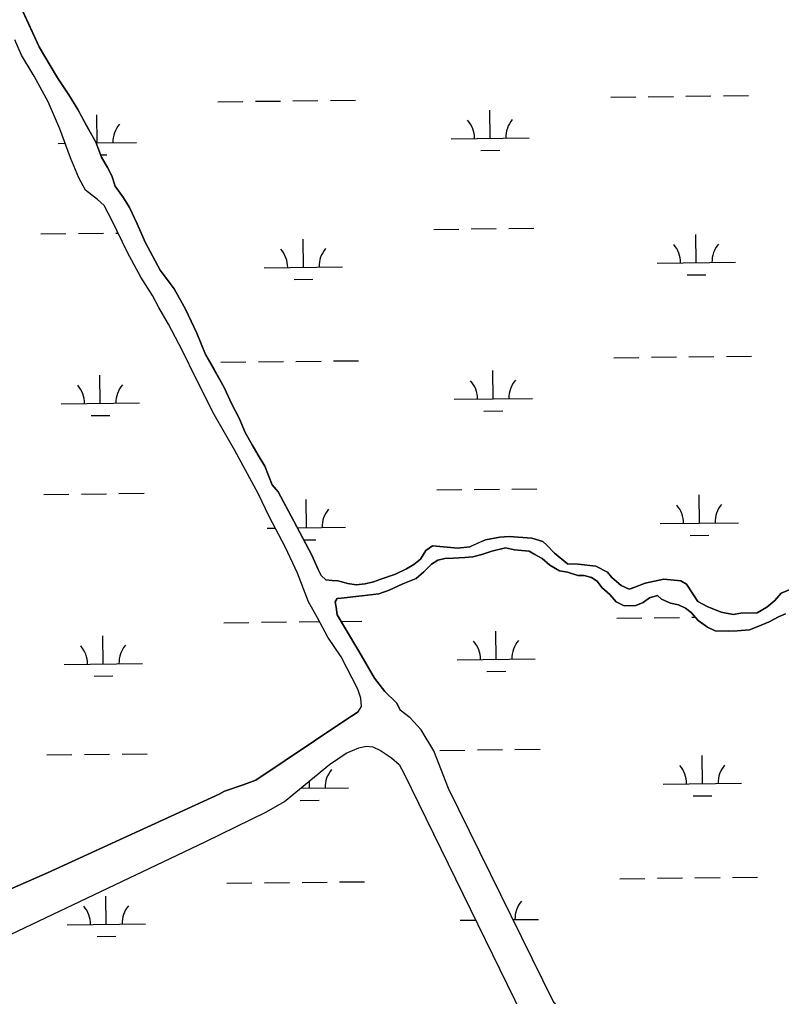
# Model space of a CAD drawing. Extents: x 3684037 to 3722149, y 433263 to 459021.
# Drawn here: x 3717005 to 3717979, y 448014 to 449261 of the extents above; entities that cross this region are included whole.
import ezdxf

# ---------------------------------------------------------------- set-up
doc = ezdxf.new("R2010")
doc.units = 0
doc.layers.add('V-TOPO-SHOR', color=7, linetype='Continuous')
doc.layers.add('V-WETL-SWMP', color=7, linetype='Continuous')

msp = doc.modelspace()

# ---------------------------------------------------------------- linework, layer by layer
at = {"layer": 'V-TOPO-SHOR'}
for points in [[(3717001.5, 449289.4), (3717016.8, 449256.2), (3717030.6, 449226.4), (3717036.5, 449216), (3717054.2, 449186.7), (3717068.5, 449164.9), (3717079.8, 449146.1), (3717091.6, 449124.7), (3717102.9, 449104.4), (3717110.3, 449085.5), (3717117.7, 449072.1), (3717123.6, 449061.7), (3717127.5, 449048.3), (3717138.4, 449033.4), (3717145.8, 449021), (3717155.6, 449000.2), (3717165.9, 448976.9), (3717185.1, 448941.2), (3717202.9, 448917.4), (3717217.6, 448891.1), (3717231.9, 448860.8), (3717243.2, 448833.5), (3717253.5, 448815.2), (3717266.8, 448791.4), (3717276.7, 448770), (3717286, 448752.2), (3717293.9, 448733.8), (3717302.7, 448717.9), (3717310.1, 448705), (3717319, 448690.7), (3717328.3, 448666.9), (3717335.7, 448657.9), (3717355.9, 448620.7), (3717367.2, 448598.9), (3717379, 448577.1), (3717386.9, 448558.7), (3717390.8, 448551.3), (3717396.8, 448545.8), (3717404.7, 448544.8), (3717412.1, 448544.3), (3717425, 448540.8), (3717435.4, 448539.2), (3717446.8, 448540.7), (3717457.7, 448543.1), (3717467.1, 448546.6), (3717485.9, 448552.9), (3717499.8, 448559.8), (3717509.2, 448565.2), (3717517.7, 448572.1), (3717524.6, 448583), (3717533.1, 448588.9), (3717556.4, 448586.9), (3717564.8, 448585.9), (3717580.6, 448587.8), (3717591.5, 448592.7), (3717600.5, 448596.6), (3717618.8, 448600), (3717630.7, 448601), (3717659.9, 448598.9), (3717673.7, 448594.4)], [(3717437.7, 448405.9), (3717416.5, 448447.1), (3717399.3, 448472.4), (3717386, 448497.2), (3717374.7, 448517.5), (3717360.4, 448554.2), (3717345.2, 448586.9), (3717324.5, 448626.6), (3717310.3, 448655.9), (3717280.7, 448711), (3717254.1, 448756.6), (3717231.5, 448801.3), (3717213.3, 448839), (3717195.6, 448872.2), (3717183.3, 448893.5), (3717175.4, 448908.9), (3717160.6, 448932.2), (3717143.4, 448963.5), (3717123.7, 449004.2), (3717113.4, 449023.5), (3717105, 449031.5), (3717089.7, 449043.4), (3717081.3, 449058.8), (3717070.5, 449084.6), (3717056.8, 449121.7), (3717042, 449156), (3717024.3, 449188.7), (3717008, 449215.5), (3716999.7, 449235.3)], [(3717673.7, 448594.4), (3717679.2, 448589.9), (3717689, 448579.5), (3717705.3, 448566.1), (3717719.2, 448565.5), (3717741.5, 448563), (3717756.3, 448555.5), (3717762.2, 448548.6), (3717774.1, 448538.6), (3717784, 448533.6), (3717787, 448534.6), (3717791.4, 448536.1), (3717804.7, 448541.5), (3717828.4, 448546.4), (3717850.3, 448544.2), (3717857.3, 448540.3), (3717865.4, 448527.9), (3717871.9, 448518.1), (3717883.9, 448511.4), (3717901.5, 448504.5), (3717917.2, 448501.2), (3717926.8, 448503.1), (3717947.6, 448503.4), (3717959.8, 448510.7), (3717970.4, 448519.3), (3717978.1, 448528.8), (3717993, 448534.7)], [(3717626.1, 448586.3), (3717608.7, 448582.4), (3717595.9, 448578), (3717584.5, 448575), (3717574.1, 448574.1), (3717559.7, 448573.1), (3717548.8, 448572.7), (3717539.9, 448570.7), (3717531.9, 448565.8), (3717522, 448555.9), (3717512.1, 448547.5), (3717495.2, 448540.7), (3717477.8, 448532.3), (3717464.5, 448527.9), (3717442.7, 448525), (3717416.4, 448522.1), (3717411, 448521.6), (3717408.5, 448517.7), (3717409.9, 448510.7), (3717411.4, 448500.8), (3717421.7, 448483), (3717439, 448454.7), (3717458.7, 448420), (3717472, 448403.1), (3717487.3, 448388.2), (3717491.6, 448379.3)], [(3717983.9, 448502.4), (3717974.9, 448498.5), (3717963, 448492.1), (3717947.7, 448485.7), (3717937.7, 448481.8), (3717921.9, 448480.3), (3717910.5, 448479.9), (3717894.2, 448480.4), (3717884.3, 448485.4), (3717872.4, 448493.9), (3717863.5, 448503.8), (3717856.1, 448509.3), (3717847.2, 448513.8), (3717836.8, 448515.8), (3717825.5, 448520.8), (3717820.5, 448525.7), (3717810.1, 448522.8), (3717802.2, 448516.9), (3717792.7, 448512.9), (3717777.9, 448512.5), (3717767.5, 448517.5), (3717759.6, 448526.9), (3717749.2, 448535.9), (3717743.3, 448543.8), (3717735.9, 448548.8), (3717726.5, 448551.3), (3717718.6, 448551.3), (3717705.2, 448555.3), (3717695.3, 448557.3), (3717683, 448564.3), (3717673.1, 448572.8), (3717663.7, 448578.2), (3717656.3, 448582.2), (3717637.5, 448583.8), (3717626.1, 448586.3)], [(3717438.1, 448377.2), (3717442.1, 448384.1), (3717441.6, 448394.5), (3717437.7, 448405.9)], [(3717438.1, 448377.2), (3717421.2, 448366.2), (3717307.5, 448289.8), (3717291.2, 448284), (3717267.4, 448275.9), (3717260.4, 448271.9), (3717041.4, 448171.4), (3716844.5, 448085.4), (3716518.8, 447922.5), (3716202.5, 447770.5), (3715765, 447563.8), (3715649.1, 447516.4), (3715642.2, 447514.7), (3715632.2, 447514.1)], [(3718514.1, 446430.6), (3718474.7, 446467.2), (3718464.8, 446478.9), (3718456.7, 446493.5), (3718449.8, 446517.3), (3718440, 446541.8), (3718426.7, 446566.3), (3718338.3, 446727.1), (3718194.9, 447009.6), (3718068.4, 447254.9), (3717863.2, 447663.3), (3717721.6, 447936), (3717704.9, 447973.8), (3717702, 447982.5), (3717698.6, 447991.3), (3717693.4, 447999.4), (3717687, 448007.6), (3717553.5, 448279.1), (3717534.5, 448327.4), (3717518.3, 448354.2), (3717504.4, 448369.4), (3717491.6, 448379.3)], [(3716967.4, 448080.6), (3717242.4, 448211.1), (3717321, 448249.2), (3717343.8, 448262.5), (3717401.5, 448310), (3717422.5, 448324.5), (3717438.8, 448330.9), (3717448.1, 448333.1), (3717456.8, 448332.5), (3717466.7, 448327.9), (3717480.6, 448318.5), (3717490.5, 448309.7), (3717496.3, 448298.7), (3717656.9, 447970.7), (3717774.7, 447735.9), (3717926.8, 447446.9), (3718082.8, 447147.5)]]:
    msp.add_lwpolyline(points, dxfattribs=at)
at = {"layer": 'V-WETL-SWMP'}
for p, q in [((3717030.6, 449226.4), (3717001.5, 449289.4)), ((3717036.5, 449216), (3717030.6, 449226.4)), ((3717054.2, 449186.7), (3717036.5, 449216)), ((3717068.5, 449164.9), (3717054.2, 449186.7)), ((3717079.8, 449146.1), (3717068.5, 449164.9)), ((3717258.7, 449156.1), (3717290.7, 449156.5)), ((3717306.7, 449156.7), (3717338.7, 449157.1)), ((3717354.7, 449157.3), (3717386.7, 449157.6)), ((3717402.7, 449157.8), (3717434.7, 449158.2)), ((3717760.6, 449162), (3717792.6, 449162.4)), ((3717808.6, 449162.5), (3717840.6, 449162.9)), ((3717856.6, 449163.1), (3717888.6, 449163.5)), ((3717904.6, 449163.7), (3717936.6, 449164)), ((3717102.9, 449104.4), (3717079.8, 449146.1)), ((3717606.6, 449109.4), (3717606.2, 449145.4)), ((3717104.7, 449103.6), (3717104.3, 449139.6)), ((3717556.6, 449108.9), (3717656.6, 449110)), ((3717054.7, 449103), (3717063.6, 449103.1)), ((3717110.3, 449085.5), (3717102.9, 449104.4)), ((3717103.3, 449103.6), (3717154.7, 449104.2)), ((3717594.8, 449093.9), (3717618.8, 449094.2)), ((3717109.3, 449088.2), (3717116.9, 449088.3)), ((3717117.7, 449072.1), (3717110.3, 449085.5)), ((3717123.6, 449061.7), (3717117.7, 449072.1)), ((3717127.5, 449048.3), (3717123.6, 449061.7)), ((3717138.4, 449033.4), (3717127.5, 449048.3)), ((3717145.8, 449021), (3717138.4, 449033.4)), ((3717155.6, 449000.2), (3717145.8, 449021)), ((3717165.9, 448976.9), (3717155.6, 449000.2)), ((3717534.6, 448993.2), (3717566.5, 448993.5)), ((3717582.5, 448993.7), (3717614.5, 448994.1)), ((3717630.5, 448994.3), (3717662.5, 448994.7)), ((3717032.7, 448987.3), (3717064.7, 448987.7)), ((3717080.7, 448987.9), (3717112.7, 448988.3)), ((3717128.7, 448988.4), (3717131.3, 448988.5)), ((3717160.6, 448988.8), (3717160.7, 448988.8)), ((3717368, 448944.8), (3717367.6, 448980.8)), ((3717869.9, 448950.6), (3717869.5, 448986.6)), ((3717185.1, 448941.2), (3717165.9, 448976.9)), ((3717318, 448944.2), (3717418, 448945.4)), ((3717819.9, 448950.1), (3717919.9, 448951.2)), ((3717202.9, 448917.4), (3717185.1, 448941.2)), ((3717858.1, 448935.1), (3717882.1, 448935.3)), ((3717356.2, 448929.2), (3717380.2, 448929.5)), ((3717217.6, 448891.1), (3717202.9, 448917.4)), ((3717231.9, 448860.8), (3717217.6, 448891.1)), ((3717243.2, 448833.5), (3717231.9, 448860.8)), ((3717266.8, 448791.4), (3717243.2, 448833.5)), ((3717812.5, 448829.9), (3717844.5, 448830.3)), ((3717860.5, 448830.4), (3717892.5, 448830.8)), ((3717908.5, 448831), (3717940.5, 448831.4)), ((3717262.6, 448823.5), (3717294.6, 448823.9)), ((3717310.6, 448824), (3717342.6, 448824.4)), ((3717358.6, 448824.6), (3717390.6, 448825)), ((3717406.6, 448825.2), (3717438.6, 448825.5)), ((3717764.5, 448829.3), (3717796.5, 448829.7)), ((3717108.6, 448771), (3717108.2, 448807)), ((3717610.5, 448776.8), (3717610.1, 448812.8)), ((3717276.7, 448770), (3717266.8, 448791.4)), ((3717058.6, 448770.4), (3717158.6, 448771.5)), ((3717286, 448752.2), (3717276.7, 448770)), ((3717560.5, 448776.2), (3717660.5, 448777.4)), ((3717096.8, 448755.4), (3717120.8, 448755.7)), ((3717598.7, 448761.2), (3717622.7, 448761.5)), ((3717293.9, 448733.8), (3717286, 448752.2)), ((3717302.7, 448717.9), (3717293.9, 448733.8)), ((3717310.1, 448705), (3717302.7, 448717.9)), ((3717319, 448690.7), (3717310.1, 448705)), ((3717328.3, 448666.9), (3717319, 448690.7)), ((3717084.5, 448655.2), (3717116.5, 448655.6)), ((3717132.5, 448655.8), (3717164.5, 448656.2)), ((3717335.7, 448657.9), (3717328.3, 448666.9)), ((3717355.9, 448620.7), (3717335.7, 448657.9)), ((3717538.4, 448660.5), (3717570.4, 448660.9)), ((3717586.4, 448661.1), (3717618.4, 448661.4)), ((3717634.4, 448661.6), (3717666.4, 448662)), ((3717036.5, 448654.7), (3717068.5, 448655)), ((3717371.9, 448612.1), (3717371.5, 448648.1)), ((3717873.8, 448618), (3717873.4, 448654)), ((3717367.2, 448598.9), (3717355.9, 448620.7)), ((3717823.8, 448617.4), (3717923.8, 448618.6)), ((3717321.9, 448611.6), (3717332.3, 448611.7)), ((3717360.4, 448612), (3717421.9, 448612.7)), ((3717379, 448577.1), (3717367.2, 448598.9)), ((3717368.4, 448596.7), (3717384.1, 448596.9)), ((3717600.5, 448596.6), (3717580.6, 448587.8)), ((3717618.8, 448600), (3717600.5, 448596.6)), ((3717630.7, 448601), (3717618.8, 448600)), ((3717659.9, 448598.9), (3717630.7, 448601)), ((3717673.7, 448594.4), (3717659.9, 448598.9)), ((3717679.2, 448589.9), (3717673.7, 448594.4)), ((3717862, 448602.4), (3717886, 448602.7)), ((3717524.6, 448583), (3717517.7, 448572.1)), ((3717533.1, 448588.9), (3717524.6, 448583)), ((3717556.4, 448586.9), (3717533.1, 448588.9)), ((3717564.8, 448585.9), (3717556.4, 448586.9)), ((3717580.6, 448587.8), (3717564.8, 448585.9)), ((3717595.9, 448578), (3717608.7, 448582.4)), ((3717608.7, 448582.4), (3717626.1, 448586.3)), ((3717626.1, 448586.3), (3717637.5, 448583.8)), ((3717637.5, 448583.8), (3717656.3, 448582.2)), ((3717656.3, 448582.2), (3717663.7, 448578.2)), ((3717689, 448579.5), (3717679.2, 448589.9)), ((3717386.9, 448558.7), (3717379, 448577.1)), ((3717517.7, 448572.1), (3717509.2, 448565.2)), ((3717531.9, 448565.8), (3717539.9, 448570.7)), ((3717539.9, 448570.7), (3717548.8, 448572.7)), ((3717548.8, 448572.7), (3717559.7, 448573.1)), ((3717559.7, 448573.1), (3717574.1, 448574.1)), ((3717574.1, 448574.1), (3717584.5, 448575)), ((3717584.5, 448575), (3717595.9, 448578)), ((3717663.7, 448578.2), (3717673.1, 448572.8)), ((3717673.1, 448572.8), (3717683, 448564.3)), ((3717705.3, 448566.1), (3717689, 448579.5)), ((3717390.8, 448551.3), (3717386.9, 448558.7)), ((3717499.8, 448559.8), (3717485.9, 448552.9)), ((3717509.2, 448565.2), (3717499.8, 448559.8)), ((3717512.1, 448547.5), (3717522, 448555.9)), ((3717522, 448555.9), (3717531.9, 448565.8)), ((3717683, 448564.3), (3717695.3, 448557.3)), ((3717695.3, 448557.3), (3717705.2, 448555.3)), ((3717719.2, 448565.5), (3717705.3, 448566.1)), ((3717741.5, 448563), (3717719.2, 448565.5)), ((3717756.3, 448555.5), (3717741.5, 448563)), ((3717396.8, 448545.8), (3717390.8, 448551.3)), ((3717404.7, 448544.8), (3717396.8, 448545.8)), ((3717412.1, 448544.3), (3717404.7, 448544.8)), ((3717425, 448540.8), (3717412.1, 448544.3)), ((3717467.1, 448546.6), (3717457.7, 448543.1)), ((3717485.9, 448552.9), (3717467.1, 448546.6)), ((3717495.2, 448540.7), (3717512.1, 448547.5)), ((3717705.2, 448555.3), (3717718.6, 448551.3)), ((3717718.6, 448551.3), (3717726.5, 448551.3)), ((3717726.5, 448551.3), (3717735.9, 448548.8)), ((3717735.9, 448548.8), (3717743.3, 448543.8)), ((3717743.3, 448543.8), (3717749.2, 448535.9)), ((3717762.2, 448548.6), (3717756.3, 448555.5)), ((3717774.1, 448538.6), (3717762.2, 448548.6)), ((3717828.4, 448546.4), (3717804.7, 448541.5)), ((3717850.3, 448544.2), (3717828.4, 448546.4)), ((3717857.3, 448540.3), (3717850.3, 448544.2)), ((3717435.4, 448539.2), (3717425, 448540.8)), ((3717446.8, 448540.7), (3717435.4, 448539.2)), ((3717457.7, 448543.1), (3717446.8, 448540.7)), ((3717464.5, 448527.9), (3717477.8, 448532.3)), ((3717477.8, 448532.3), (3717495.2, 448540.7)), ((3717749.2, 448535.9), (3717759.6, 448526.9)), ((3717784, 448533.6), (3717774.1, 448538.6)), ((3717791.4, 448536.1), (3717784, 448533.6)), ((3717804.7, 448541.5), (3717791.4, 448536.1)), ((3717871.9, 448518.1), (3717857.3, 448540.3)), ((3717993, 448534.7), (3717978.1, 448528.8)), ((3717408.5, 448517.7), (3717411, 448521.6)), ((3717411, 448521.6), (3717416.4, 448522.1)), ((3717416.4, 448522.1), (3717442.7, 448525)), ((3717442.7, 448525), (3717464.5, 448527.9)), ((3717759.6, 448526.9), (3717767.5, 448517.5)), ((3717802.2, 448516.9), (3717810.1, 448522.8)), ((3717810.1, 448522.8), (3717820.5, 448525.7)), ((3717820.5, 448525.7), (3717825.5, 448520.8)), ((3717825.5, 448520.8), (3717836.8, 448515.8)), ((3717970.4, 448519.3), (3717959.8, 448510.7)), ((3717978.1, 448528.8), (3717970.4, 448519.3)), ((3717409.9, 448510.7), (3717408.5, 448517.7)), ((3717411.4, 448500.8), (3717409.9, 448510.7)), ((3717767.5, 448517.5), (3717777.9, 448512.5)), ((3717777.9, 448512.5), (3717792.7, 448512.9)), ((3717792.7, 448512.9), (3717802.2, 448516.9)), ((3717836.8, 448515.8), (3717847.2, 448513.8)), ((3717847.2, 448513.8), (3717856.1, 448509.3)), ((3717856.1, 448509.3), (3717863.5, 448503.8)), ((3717883.9, 448511.4), (3717871.9, 448518.1)), ((3717901.5, 448504.5), (3717883.9, 448511.4)), ((3717959.8, 448510.7), (3717947.6, 448503.4)), ((3717421.7, 448483), (3717411.4, 448500.8)), ((3717768.3, 448496.7), (3717800.3, 448497.1)), ((3717816.3, 448497.2), (3717848.3, 448497.6)), ((3717863.5, 448503.8), (3717872.4, 448493.9)), ((3717864.3, 448497.8), (3717868.9, 448497.8)), ((3717872.4, 448493.9), (3717884.3, 448485.4)), ((3717917.2, 448501.2), (3717901.5, 448504.5)), ((3717926.8, 448503.1), (3717917.2, 448501.2)), ((3717947.6, 448503.4), (3717926.8, 448503.1)), ((3717963, 448492.1), (3717974.9, 448498.5)), ((3717974.9, 448498.5), (3717983.9, 448502.4)), ((3717266.5, 448490.8), (3717298.5, 448491.2)), ((3717314.5, 448491.4), (3717346.5, 448491.8)), ((3717362.5, 448492), (3717388.6, 448492.3)), ((3717416.2, 448492.6), (3717442.5, 448492.9)), ((3717439, 448454.7), (3717421.7, 448483)), ((3717884.3, 448485.4), (3717894.2, 448480.4)), ((3717921.9, 448480.3), (3717937.7, 448481.8)), ((3717937.7, 448481.8), (3717947.7, 448485.7)), ((3717947.7, 448485.7), (3717963, 448492.1)), ((3717112.5, 448438.3), (3717112.1, 448474.3)), ((3717614.4, 448444.1), (3717613.9, 448480.1)), ((3717894.2, 448480.4), (3717910.5, 448479.9)), ((3717910.5, 448479.9), (3717921.9, 448480.3)), ((3717458.7, 448420), (3717439, 448454.7)), ((3717564.4, 448443.6), (3717664.3, 448444.7)), ((3717062.5, 448437.7), (3717162.5, 448438.9)), ((3717100.7, 448422.7), (3717124.7, 448423)), ((3717472, 448403.1), (3717458.7, 448420)), ((3717602.5, 448428.6), (3717626.5, 448428.9)), ((3717487.3, 448388.2), (3717472, 448403.1)), ((3717491.6, 448379.3), (3717487.3, 448388.2)), ((3717504.4, 448369.4), (3717491.6, 448379.3)), ((3717518.3, 448354.2), (3717504.4, 448369.4)), ((3717534.5, 448327.4), (3717518.3, 448354.2)), ((3717040.4, 448322), (3717072.4, 448322.4)), ((3717088.4, 448322.6), (3717120.4, 448323)), ((3717136.4, 448323.1), (3717168.4, 448323.5)), ((3717553.5, 448279.1), (3717534.5, 448327.4)), ((3717542.3, 448327.9), (3717574.3, 448328.2)), ((3717590.3, 448328.4), (3717622.3, 448328.8)), ((3717638.3, 448329), (3717670.3, 448329.4)), ((3717877.7, 448285.3), (3717877.2, 448321.3)), ((3717375.8, 448279.5), (3717375.7, 448288.8)), ((3717827.7, 448284.7), (3717927.7, 448285.9)), ((3717364.2, 448279.4), (3717425.8, 448280.1)), ((3717687, 448007.6), (3717553.5, 448279.1)), ((3717865.8, 448269.8), (3717889.8, 448270)), ((3717364, 448263.9), (3717388, 448264.2)), ((3717270.3, 448158.2), (3717302.3, 448158.6)), ((3717318.3, 448158.7), (3717350.3, 448159.1)), ((3717366.3, 448159.3), (3717398.3, 448159.7)), ((3717414.3, 448159.9), (3717446.3, 448160.2)), ((3717772.2, 448164), (3717804.2, 448164.4)), ((3717820.2, 448164.6), (3717852.2, 448165)), ((3717868.2, 448165.1), (3717900.2, 448165.5)), ((3717916.2, 448165.7), (3717948.2, 448166.1)), ((3717116.3, 448105.6), (3717115.9, 448141.6)), ((3717568.2, 448110.9), (3717588.1, 448111.1)), ((3717635.8, 448111.7), (3717668.2, 448112.1)), ((3717066.4, 448105.1), (3717166.3, 448106.2)), ((3717104.5, 448090.1), (3717128.5, 448090.4))]:
    msp.add_line(p, q, dxfattribs=at)
for points in [[(3716844.5, 448085.4), (3717041.4, 448171.4), (3717260.4, 448271.9), (3717267.4, 448275.9), (3717291.2, 448284), (3717307.5, 448289.8), (3717421.2, 448366.2), (3717438.1, 448377.2), (3717442.1, 448384.1), (3717441.6, 448394.5), (3717437.7, 448405.9), (3717416.5, 448447.1), (3717399.3, 448472.4), (3717386, 448497.2), (3717374.7, 448517.5), (3717360.4, 448554.2), (3717345.2, 448586.9), (3717324.5, 448626.6), (3717310.3, 448655.9), (3717280.7, 448711), (3717254.1, 448756.6), (3717231.5, 448801.3), (3717213.3, 448839), (3717195.6, 448872.2), (3717183.3, 448893.5), (3717175.4, 448908.9), (3717160.6, 448932.2), (3717143.4, 448963.5), (3717123.7, 449004.2), (3717113.4, 449023.5), (3717105, 449031.5), (3717089.7, 449043.4), (3717081.3, 449058.8), (3717070.5, 449084.6), (3717056.8, 449121.7), (3717042, 449156), (3717024.3, 449188.7), (3717008, 449215.5), (3716999.7, 449235.3)], [(3716967.4, 448080.6), (3717242.4, 448211.1), (3717321, 448249.2), (3717343.8, 448262.5), (3717401.5, 448310), (3717422.5, 448324.5), (3717438.8, 448330.9), (3717448.1, 448333.1), (3717456.8, 448332.5), (3717466.7, 448327.9), (3717480.6, 448318.5), (3717490.5, 448309.7), (3717496.3, 448298.7), (3717656.9, 447970.7), (3717774.7, 447735.9), (3717926.8, 447446.9), (3718082.8, 447147.5)]]:
    msp.add_lwpolyline(points, dxfattribs=at)
for centre, start, end in [((3717551.4, 449109.3), 359.8949, 41.4385), ((3717661.8, 449110.6), 139.8949, 181.4385), ((3717160, 449104.7), 139.8949, 181.4385), ((3717312.8, 448944.6), 359.8949, 41.4385), ((3717423.3, 448945.9), 139.8949, 181.4385), ((3717814.7, 448950.5), 359.8949, 41.4385), ((3717925.1, 448951.8), 139.8949, 181.4385), ((3717053.4, 448770.8), 359.8949, 41.4385), ((3717163.8, 448772.1), 139.8949, 181.4385), ((3717555.2, 448776.6), 359.8949, 41.4385), ((3717665.7, 448777.9), 139.8949, 181.4385), ((3717427.1, 448613.3), 139.8949, 181.4385), ((3717818.5, 448617.8), 359.8949, 41.4385), ((3717929, 448619.1), 139.8949, 181.4385), ((3717057.2, 448438.1), 359.8949, 41.4385), ((3717167.7, 448439.4), 139.8949, 181.4385), ((3717559.1, 448444), 359.8949, 41.4385), ((3717669.6, 448445.3), 139.8949, 181.4385), ((3717822.4, 448285.2), 359.8949, 41.4385), ((3717932.9, 448286.4), 139.8949, 181.4385), ((3717431, 448280.6), 139.8949, 181.4385), ((3717673.5, 448112.6), 139.8949, 181.4385), ((3717061.1, 448105.5), 359.8949, 41.4385), ((3717171.6, 448106.8), 139.8949, 181.4385)]:
    msp.add_arc(centre, 35.2, start, end, dxfattribs=at)

doc.saveas('drawing.dxf')
